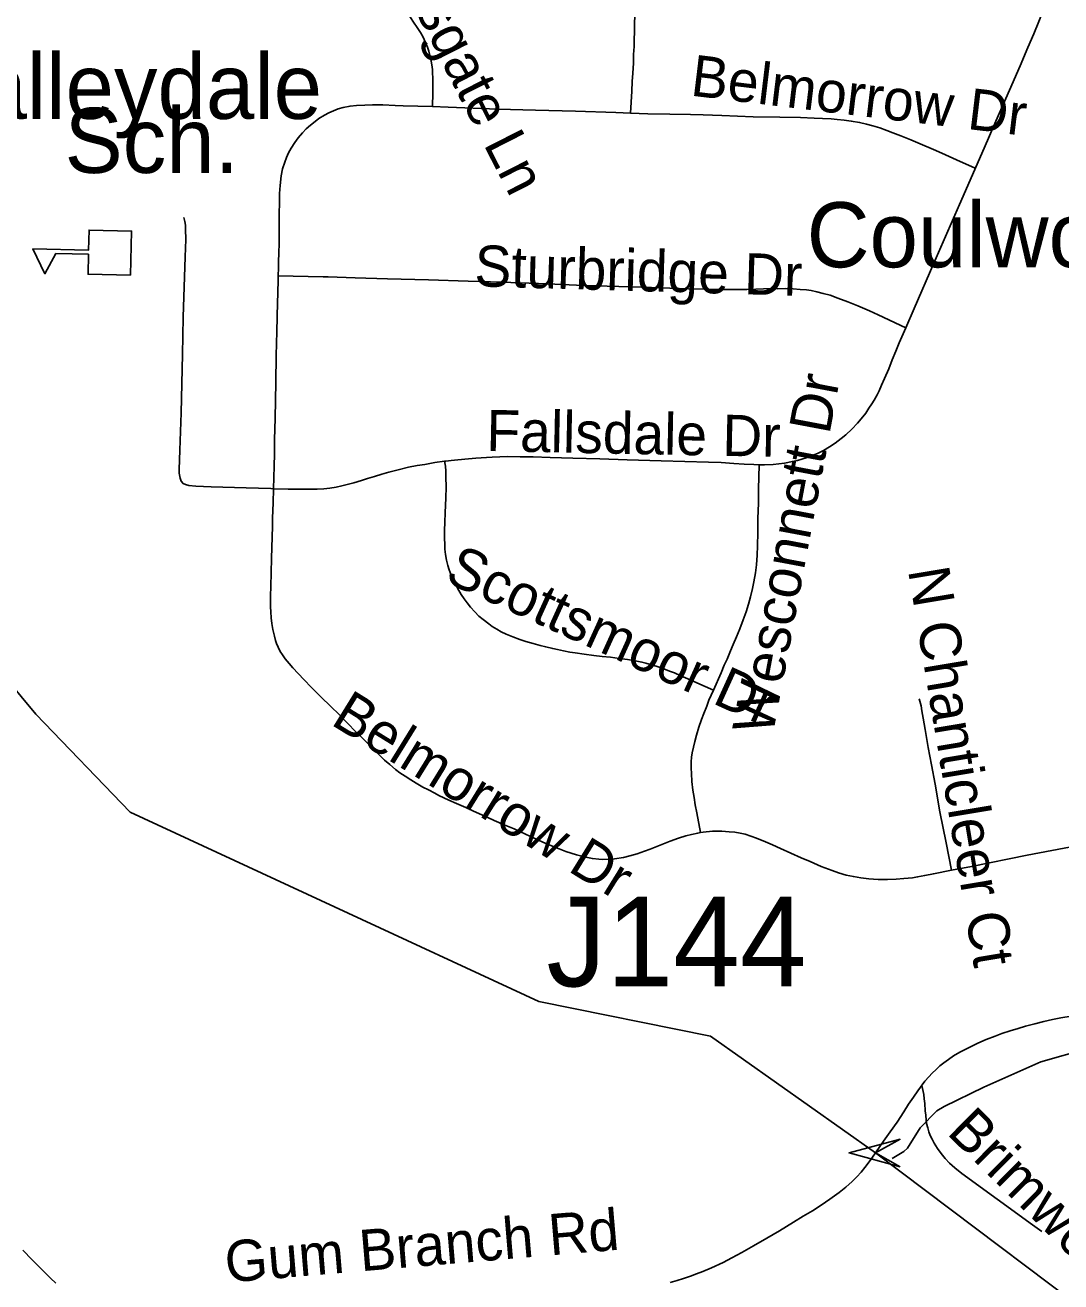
# Model space of a CAD drawing. Extents: x 1383679 to 1536984, y 460658 to 651027.
# Drawn here: x 1417337 to 1419723, y 569279 to 572175 of the extents above; entities that cross this region are included whole.
import ezdxf

# ---------------------------------------------------------------- set-up
doc = ezdxf.new("R2010")
doc.units = 0
for name, color, linetype in [('Exist Cultural Educational Facility Elementary CELL', 7, 'Continuous'), ('Exist Cultural Educational Facility High Label', 7, 'Continuous'), ('Exist Hydrographic Creek Single Shore', 7, 'Continuous'), ('Exist Hydrographic Misc Water Feature', 7, 'Continuous'), ('Exist Road Non-System Structure Non-Sys Other Number Label', 7, 'Continuous'), ('Exist Road Non-System Type 51', 7, 'Continuous'), ('Exist Road Non-System Type 51 Label', 7, 'Continuous'), ('Exist Road Primary Interstate Structure Cantilever Sign Attributed CELL', 7, 'Continuous')]:
    doc.layers.add(name, color=color, linetype=linetype)

msp = doc.modelspace()

# ---------------------------------------------------------------- linework, layer by layer
at = {"layer": 'Exist Cultural Educational Facility Elementary CELL'}
msp.add_lwpolyline([(1417579.7, 571598.5), (1417481.8, 571600.8), (1417482.8, 571646.9), (1417407.8, 571648.6), (1417382.4, 571602.2), (1417354.6, 571659.5), (1417483.1, 571656.5), (1417484.2, 571702.5), (1417582.1, 571700.2)], close=True, dxfattribs=at)
at = {"layer": 'Exist Hydrographic Creek Single Shore'}
msp.add_lwpolyline([(1419928.6, 569099.8), (1419296.3, 569575.7), (1418916.2, 569844.6), (1418520.7, 569925.1), (1417578.7, 570361.3), (1417361.3, 570587.1), (1417150.3, 570840.8)], dxfattribs=at)
at = {"layer": 'Exist Hydrographic Misc Water Feature'}
msp.add_lwpolyline([(1419334.5, 569563.3), (1419361.8, 569578.9), (1419370, 569586.7), (1419399.1, 569633.9), (1419438, 569673), (1419454.2, 569682.6), (1419545.9, 569727.5), (1419677.5, 569785.9), (1419785.2, 569816.8)], dxfattribs=at)
at = {"layer": 'Exist Road Non-System Type 51'}
for points in [[(1418732.1, 571972.5), (1418734.7, 572023.2), (1418735.8, 572045), (1418737.1, 572064.4), (1418738.3, 572087.2), (1418738.9, 572107.3), (1418740, 572125.7), (1418740, 572141.7), (1418741.1, 572159.3), (1418740.9, 572176.4), (1418741.7, 572198.5), (1418742.3, 572215.9), (1418742.3, 572234.8), (1418741.7, 572249), (1418741.1, 572259.8), (1418740, 572270.6), (1418738.3, 572282), (1418736.2, 572298.7), (1418733.7, 572312.8), (1418730.3, 572329.3), (1418724.6, 572351), (1418718.6, 572370)], [(1418275.4, 571987.3), (1418276.5, 572018.8), (1418276.5, 572045), (1418275.5, 572072.4), (1418273.9, 572083.5), (1418272.4, 572092.1), (1418269.5, 572104.7), (1418266.9, 572114.7), (1418264, 572124.2), (1418259.2, 572134.9), (1418253.1, 572148.7), (1418248.1, 572157.7), (1418240.4, 572169.7), (1418232, 572182.1), (1418224.6, 572192.9), (1418218.3, 572202), (1418209.8, 572214.5), (1418200.5, 572227.4), (1418189.8, 572241.8), (1418178, 572258.8), (1418164.6, 572277.6), (1418153.6, 572292.7), (1418128.7, 572326.4)], [(1419366.2, 571477.5), (1419385.3, 571521.9), (1419430.9, 571626.5), (1419489.9, 571761.5), (1419546.6, 571891.7), (1419573.4, 571953.8), (1419604.7, 572025.3), (1419629.8, 572081.5), (1419647.5, 572123.4), (1419661.3, 572155.2), (1419672.8, 572183.2), (1419681, 572205), (1419683.6, 572212.6)], [(1418275.4, 571987.3), (1418208.1, 571989.1), (1418189.1, 571990), (1418161, 571991.2), (1418137.5, 571991.5), (1418119.2, 571990.9), (1418100.3, 571989.8), (1418085.4, 571988.4), (1418069.8, 571985), (1418058.2, 571981.8), (1418047.6, 571977.6), (1418036.7, 571972.7), (1418026.8, 571967.5), (1418013.9, 571960), (1418004.9, 571953.1), (1417994.2, 571944.7), (1417984.5, 571935.9), (1417975.7, 571926.6), (1417966, 571915.4), (1417958.4, 571904.3), (1417949.7, 571891.5), (1417943.4, 571880.4), (1417938.7, 571870), (1417934.9, 571859), (1417930.1, 571844.2), (1417926.9, 571827.8), (1417924.1, 571805.1), (1417923, 571786.9), (1417922.6, 571766.5), (1417922, 571740.2), (1417922.2, 571709.7), (1417921.8, 571681.5), (1417921.8, 571665.5), (1417921.5, 571656.3), (1417918.9, 571556.2), (1417918.5, 571535.7), (1417916.6, 571469), (1417915.3, 571413.4), (1417914.3, 571351.1), (1417912.7, 571269.1), (1417911.5, 571219.1), (1417911.5, 571187.2), (1417910.4, 571158.7), (1417908.9, 571106.7)], [(1418732.1, 571972.5), (1418698.1, 571973.9), (1418604.9, 571976.6), (1418513.1, 571978.9), (1418426, 571981.5), (1418311.9, 571986.3), (1418275.4, 571987.3)], [(1419526.1, 571845), (1419482.8, 571864.9), (1419449.1, 571879.8), (1419429.9, 571888.1), (1419399.5, 571901.1), (1419377.4, 571910.6), (1419354.5, 571920.2), (1419336.6, 571927.1), (1419322.1, 571932.3), (1419306.5, 571938.1), (1419290.1, 571943), (1419275.5, 571947), (1419259.7, 571950.7), (1419240.3, 571954), (1419224.2, 571956.2), (1419208, 571957.9), (1419194, 571959), (1419173.8, 571960.2), (1419154.6, 571960.7), (1419123.8, 571961.9), (1419076.1, 571963), (1419014.6, 571964), (1418942.5, 571966.4), (1418899.2, 571968.1), (1418870.2, 571968.7), (1418822.1, 571969.8), (1418771.9, 571970.9), (1418732.1, 571972.5)], [(1417702.3, 571731.9), (1417705.1, 571722.8), (1417706.3, 571713.7), (1417706.3, 571704.6), (1417706.8, 571680.7), (1417705.7, 571640.8), (1417700.6, 571502.3), (1417699.4, 571415.7), (1417696, 571281.2), (1417693.2, 571195.2), (1417692.6, 571173.5), (1417691.6, 571151.1), (1417692, 571142.2), (1417693.7, 571130.8), (1417696.6, 571124), (1417700.6, 571118.8), (1417706.3, 571116), (1417714.3, 571113.7), (1417730.2, 571112.6), (1417765.8, 571111), (1417845.9, 571108.6), (1417902.9, 571106.9), (1417908.9, 571106.7)], [(1418623.7, 571575), (1418540.9, 571578.8), (1418434.7, 571582.4), (1418357.4, 571584.6), (1418266.5, 571587.8), (1418172, 571590.6), (1418097.6, 571592.4), (1418035.3, 571594.7), (1418023.9, 571594.7), (1417920.2, 571597)], [(1418623.9, 571575), (1418759, 571571), (1418865.6, 571567.6), (1418909, 571566.4), (1418937.6, 571565.8), (1418959.7, 571565.6), (1418977.8, 571565.6), (1418999.6, 571565.8), (1419020.3, 571566.4), (1419037.9, 571567.1), (1419055.6, 571567.8), (1419070.4, 571567.6), (1419088.1, 571567.8), (1419106.3, 571567.3), (1419122.7, 571565.9), (1419137.1, 571564.8), (1419148.3, 571563.2), (1419161.4, 571560.4), (1419175.9, 571556.8), (1419191.8, 571552.5), (1419209.8, 571546.1), (1419232.5, 571537.1), (1419255.9, 571528), (1419282.1, 571516.2), (1419302.4, 571507), (1419366.2, 571477.5)], [(1419028.2, 571161.8), (1419040.7, 571161.3), (1419060.7, 571162.6), (1419073.8, 571163.6), (1419086.4, 571165.3), (1419104.7, 571169), (1419116.4, 571171.9), (1419126.7, 571174.9), (1419136.7, 571177.8), (1419150.2, 571183), (1419163, 571188), (1419176.6, 571194.9), (1419190.1, 571203.2), (1419203.2, 571211.7), (1419216.9, 571222), (1419227.8, 571230.5), (1419242, 571243.6), (1419255.1, 571257.9), (1419267.1, 571272.1), (1419273.9, 571280.7), (1419281.3, 571292.1), (1419288.2, 571302.3), (1419293.3, 571310.9), (1419300.2, 571322.8), (1419304.7, 571332.5), (1419310.4, 571345.1), (1419317.3, 571360.4), (1419326.9, 571383.2), (1419334.9, 571403.7), (1419343.5, 571423.7), (1419351.2, 571442.5), (1419366.2, 571477.5)], [(1417908.9, 571106.7), (1417942.8, 571105.7), (1417983.4, 571105.7), (1417995.4, 571105.8), (1418009.9, 571105.8), (1418024.9, 571106.1), (1418038.6, 571108), (1418053.4, 571110.3), (1418066.5, 571113.1), (1418078.9, 571116.4), (1418093.9, 571120.5), (1418111.8, 571125.7), (1418126, 571130.2), (1418141.9, 571134.8), (1418159, 571139.9), (1418174.7, 571144.4), (1418196.1, 571150), (1418220.5, 571155.9), (1418239.8, 571159.9), (1418257.5, 571162.7), (1418280.9, 571166.7), (1418303.3, 571169.8)], [(1418303.3, 571169.8), (1418305.4, 571158.7), (1418306.5, 571146.8), (1418306.5, 571133.7), (1418306.8, 571110.1), (1418305.9, 571085.3), (1418304.9, 571051.3), (1418303.6, 571029.4), (1418303.1, 571010.3), (1418302.9, 570992.5), (1418303.6, 570978.2), (1418304.2, 570967), (1418305.2, 570954.9), (1418307.9, 570942.2), (1418311.1, 570929.7), (1418314, 570919.4), (1418318.5, 570907.4), (1418323.6, 570896.6), (1418328.3, 570887.1), (1418333.3, 570877.2), (1418341.6, 570862.9), (1418348.7, 570852.7), (1418355.6, 570843.6), (1418363, 570833.7), (1418372.7, 570822.5), (1418382.6, 570813.2), (1418392, 570804.9), (1418405.2, 570795), (1418413.3, 570789.1), (1418423.5, 570782.8), (1418433.8, 570777.1), (1418445.5, 570771.3), (1418460.5, 570765.2), (1418476.6, 570759.1), (1418490.7, 570754.5), (1418507.2, 570749.7), (1418523.7, 570745.6), (1418536.3, 570742.2), (1418552.5, 570738.1), (1418563.6, 570735.9), (1418577.3, 570733.1), (1418592.1, 570730.2), (1418604.3, 570728.4), (1418625.3, 570725.3), (1418647.6, 570722.4), (1418666.8, 570720.3), (1418685.8, 570718.2), (1418705.5, 570715.3), (1418725.1, 570712.7), (1418742.7, 570709.9), (1418758.1, 570707), (1418767.2, 570704.9), (1418780.3, 570700.7), (1418792.9, 570696.8), (1418808.2, 570691.5), (1418821.4, 570686.5), (1418832.9, 570682), (1418847.6, 570675.7), (1418858.8, 570670.7), (1418922.8, 570642.3)], [(1418303.3, 571169.8), (1418306, 571170.1), (1418318.5, 571171.8), (1418333.9, 571173.5), (1418358.3, 571175.6), (1418375.7, 571177), (1418400.1, 571178.6), (1418413.2, 571179), (1418430.8, 571180.1), (1418447.5, 571181), (1418477.3, 571180.4), (1418507.5, 571179.9), (1418546.5, 571178.6), (1418598.8, 571177.1), (1418661, 571175.4), (1418723.8, 571173.2), (1418802.2, 571171.2), (1418911.8, 571167.6), (1418941, 571166.7), (1418970.1, 571165), (1418993.5, 571163.3), (1419015.8, 571162.2), (1419028.2, 571161.8)], [(1418922.8, 570642.3), (1418940.4, 570682.5), (1418947.9, 570699.6), (1418954.2, 570713.8), (1418962.3, 570732.9), (1418968.6, 570747.4), (1418976.1, 570765), (1418983.6, 570784), (1418991.5, 570804.7), (1418998.2, 570823), (1419003.5, 570840.4), (1419008.5, 570857.6), (1419013.2, 570876.4), (1419016.1, 570892.3), (1419019.6, 570912.6), (1419022, 570931.4), (1419023.7, 570953.1), (1419024.3, 570975.1), (1419024.9, 571005.4), (1419025.5, 571037.8), (1419026.6, 571073.2), (1419026.5, 571105.4), (1419028.2, 571161.8)], [(1417908.9, 571106.7), (1417908.1, 571074.4), (1417907.5, 571056.2), (1417906.9, 571039.1), (1417906.9, 571020.3), (1417904.6, 570945.9), (1417902.9, 570880.9), (1417902.3, 570860), (1417902.4, 570844.8), (1417902.4, 570834.5), (1417902.9, 570822.7), (1417904, 570809), (1417905.6, 570795.8), (1417907.8, 570782.1), (1417911.1, 570766.9), (1417913.8, 570757), (1417916.1, 570750.2), (1417919.5, 570741.6), (1417924.6, 570731.4), (1417929.7, 570723.4), (1417936, 570714.3), (1417945, 570703.5), (1417953.8, 570693.6), (1417965.6, 570680.7), (1417979.4, 570666.4), (1417996.1, 570649.2), (1418017.7, 570627.5), (1418041.9, 570604.1), (1418059.4, 570586.9), (1418078.9, 570566.9), (1418099.9, 570545.9), (1418117, 570528.8), (1418127.4, 570518.5), (1418138.7, 570506.6), (1418152.7, 570493.1), (1418165.1, 570481.3), (1418176.8, 570470.7), (1418190, 570459.7), (1418200.3, 570452.1), (1418212.6, 570443.8), (1418225.3, 570435.4), (1418237.6, 570428.2), (1418253, 570419.1), (1418266.1, 570412.3), (1418280.9, 570404.9), (1418290.4, 570399.6), (1418312.9, 570388.9), (1418330.9, 570381), (1418352.1, 570371.9), (1418368.6, 570364.4), (1418384.1, 570357.6), (1418403, 570349), (1418417.7, 570342.1), (1418440.9, 570332), (1418463.5, 570322.5), (1418489.6, 570310.3), (1418510.1, 570301.2), (1418530, 570292.1), (1418550, 570283.5), (1418567.6, 570276.4), (1418582.8, 570270.8), (1418607.6, 570263.1), (1418628.6, 570257.5), (1418644.1, 570254.3), (1418658.4, 570252.9), (1418668.3, 570252.2), (1418680.2, 570252.7), (1418694.8, 570253.9), (1418715.3, 570256.7), (1418729.9, 570260.3), (1418746.8, 570265.2), (1418763.8, 570271.3), (1418777, 570276.2), (1418792.8, 570282.4), (1418807.7, 570288.4), (1418822.8, 570294.2), (1418842.4, 570301.2), (1418858.9, 570306.3), (1418872, 570309.6), (1418886.6, 570312.9), (1418893.4, 570314)], [(1418893.4, 570314), (1418884.6, 570359.7), (1418881, 570377.8), (1418878.2, 570395.1), (1418875.4, 570411.9), (1418873.2, 570431.7), (1418872.1, 570450.1), (1418871.5, 570462.8), (1418871.5, 570477.3), (1418872.6, 570487.8), (1418874.2, 570497.9), (1418877, 570511.3), (1418879.8, 570524.1), (1418883.6, 570538.9), (1418889.3, 570557.2), (1418895.5, 570574.8), (1418900.7, 570588.5), (1418907.5, 570605.6), (1418912.6, 570619), (1418922.8, 570642.3)], [(1419471.1, 570227.2), (1419459.1, 570290.7), (1419444.8, 570362.3), (1419433.4, 570425.5), (1419425.4, 570470.6), (1419417.4, 570510.5), (1419410.9, 570551.5), (1419406.3, 570577.7), (1419403.4, 570594.8), (1419401.2, 570606.2), (1419397, 570622.7)], [(1418893.4, 570314), (1418899.2, 570315), (1418920.6, 570317), (1418942.1, 570317.2), (1418959.4, 570316.1), (1418971.9, 570315), (1418984.5, 570312.7), (1418996, 570310.3), (1419008.9, 570306), (1419021.9, 570300.9), (1419043, 570292.6), (1419058.8, 570286.1), (1419077.3, 570277.4), (1419101.4, 570266.5), (1419124.8, 570256.3), (1419145.4, 570247.1), (1419171.4, 570236.1), (1419196.2, 570226.9), (1419210.8, 570221.6), (1419228.7, 570216.3), (1419245.4, 570212.7), (1419262.8, 570209.7), (1419280.9, 570207.3), (1419302.5, 570206.2), (1419323.6, 570206.2), (1419343.6, 570206.8), (1419361.3, 570208), (1419381.8, 570210.2), (1419393.2, 570211.9), (1419409.7, 570215.3), (1419429.7, 570219.3), (1419471.1, 570227.2)], [(1419471.1, 570227.2), (1419517.4, 570236.1), (1419645.7, 570262), (1419828.7, 570296.8), (1419864.5, 570303.6)], [(1418822.9, 569277.1), (1418839.6, 569281.5), (1418854.1, 569286.1), (1418869.7, 569291.5), (1418883.9, 569297.1), (1418898.3, 569302.8), (1418918.6, 569311.2), (1418944.9, 569323), (1418965.6, 569334.2), (1418988.3, 569346.7), (1419015, 569362), (1419045.9, 569379.7), (1419074.8, 569396.1), (1419107.6, 569416.1), (1419129.9, 569429.7), (1419150.8, 569442.6), (1419170.8, 569455.8), (1419191, 569469.2), (1419212.8, 569485), (1419227.8, 569496.7), (1419242.6, 569509.7), (1419253.5, 569520.4), (1419263.2, 569531.2), (1419271.8, 569542.1), (1419283.7, 569558), (1419296.3, 569575.7), (1419315.1, 569603), (1419329.9, 569624.1), (1419345.9, 569646.9), (1419361.3, 569670.3), (1419372.7, 569688.5), (1419383.5, 569704.5), (1419393.8, 569719.3), (1419410.3, 569741.5), (1419418.8, 569751.2), (1419426.8, 569759.7), (1419435.9, 569768.3), (1419444.3, 569776.2), (1419454, 569783.7), (1419464.3, 569791.5), (1419476.3, 569799.6), (1419490.5, 569808.2), (1419503.1, 569814.4), (1419517.9, 569821.8), (1419532.1, 569828.8), (1419551.6, 569837.2), (1419572.1, 569845.2), (1419587.4, 569850.9), (1419606.9, 569857.3), (1419624.7, 569862.8), (1419642, 569867.8), (1419663.7, 569873.7), (1419684.1, 569878.7), (1419704.2, 569883.2), (1419723.1, 569886.9), (1419746.8, 569891.1)], [(1419679.7, 569394.4), (1419658.1, 569409.9), (1419495.1, 569528.3), (1419479.2, 569541.4), (1419467.1, 569552.4), (1419456.7, 569563.3), (1419447.5, 569574.2), (1419438.8, 569586.1), (1419431.3, 569598.4), (1419426.9, 569607.2), (1419422.6, 569615.8), (1419419.4, 569624.3), (1419416.5, 569633.8), (1419414.1, 569643.5), (1419413, 569651.5), (1419411.9, 569662.9), (1419410.7, 569673.1), (1419409.6, 569689.6), (1419408.4, 569700.5), (1419407.3, 569710.2), (1419403.1, 569731.1)], [(1417331.4, 569351.6), (1417352.9, 569329.8), (1417364.3, 569317.9), (1417378, 569303.8), (1417395.3, 569287.2), (1417407.8, 569275.3)]]:
    msp.add_lwpolyline(points, dxfattribs=at)
at = {"layer": 'Exist Road Primary Interstate Structure Cantilever Sign Attributed CELL'}
msp.add_lwpolyline([(1419353.1, 569544.1), (1419235.3, 569575.7), (1419353.1, 569607.2), (1419296.3, 569575.7)], close=True, dxfattribs=at)

# ---------------------------------------------------------------- texts
at = {"layer": 'Exist Cultural Educational Facility High Label'}
for s, p in [('Valleydale', (1417095.5, 571959)), ('Sch.', (1417427.8, 571834.4)), ('Coulwood Middle', (1419137.7, 571616.9))]:
    msp.add_text(s, height=150, dxfattribs=at).set_placement(p)
at = {"layer": 'Exist Road Non-System Structure Non-Sys Other Number Label'}
msp.add_text('J144', height=206.69, dxfattribs=at).set_placement((1418538, 569959.7))
at = {"layer": 'Exist Road Non-System Type 51 Label'}
for s, rotation, p in [('Queensgate Ln', 296.9806, (1418061.9, 572549.7)), ('Belmorrow Dr', 353.1221, (1418867.8, 572012.9)), ('Sturbridge Dr', 358.2997, (1418371.3, 571573.3)), ('Wesconnett Dr', 79.3309, (1419059.2, 570535.8)), ('Fallsdale Dr', 358.8198, (1418399, 571193.6)), ('Scottsmoor Dr', 335.5549, (1418300.7, 570893.8)), ('N Chanticleer Ct', 279.4628, (1419371, 570919.1)), ('Belmorrow Dr', 328.2859, (1418038.4, 570564.8)), ('Brimwood Tr', 315.282, (1419458.2, 569621.2)), ('Gum Branch Rd', 4.7895, (1417800.9, 569277))]:
    msp.add_text(s, height=95, rotation=rotation, dxfattribs=at).set_placement(p)

doc.saveas('drawing.dxf')
